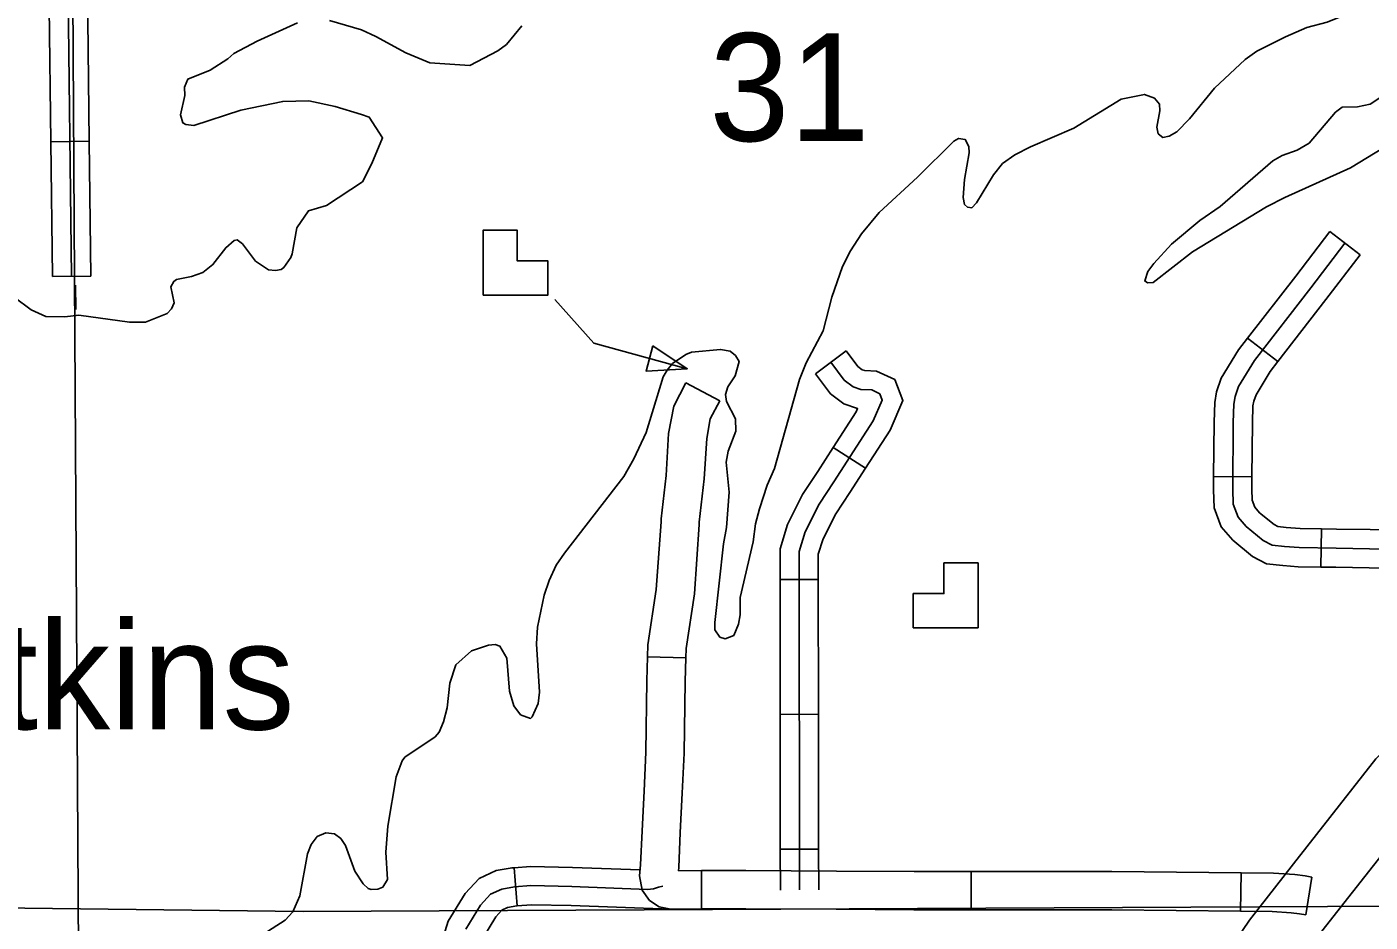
# Model space of a CAD drawing. Extents: x 1374139 to 1377472, y 1168351 to 1170484.
# Drawn here: x 1376341.5 to 1376446.7, y 1168770.5 to 1168840.6 of the extents above; entities that cross this region are included whole.
import ezdxf

# ---------------------------------------------------------------- set-up
doc = ezdxf.new("R2010")
doc.units = 0
doc.layers.add('Default', color=7, linetype='Continuous')

msp = doc.modelspace()

# ---------------------------------------------------------------- linework, layer by layer
at = {"layer": 'Default'}
for p, q in [((1376345.62, 1168756.88), (1376343.68, 1169076.95)), ((1376346.38, 1168831.63), (1376343.38, 1168831.59)), ((1376443.54, 1168824.56), (1376445.93, 1168822.75)), ((1376346.51, 1168821.07), (1376343.51, 1168821.04)), ((1376437.11, 1168816.2), (1376439.48, 1168814.37)), ((1376403.27, 1168813.42), (1376405.68, 1168815.22)), ((1376395.77, 1168811.31), (1376393.12, 1168812.7)), ((1376404.66, 1168807.64), (1376407.18, 1168806.02)), ((1376434.45, 1168805.37), (1376437.45, 1168805.34)), ((1376391.17, 1168801.81), (1376391.17, 1168801.81)), ((1376442.85, 1168798.28), (1376442.89, 1168801.28)), ((1376400.49, 1168797.3), (1376403.49, 1168797.31)), ((1376390.12, 1168791.26), (1376393.12, 1168791.17)), ((1376400.5, 1168786.74), (1376403.5, 1168786.75)), ((1376400.51, 1168776.18), (1376403.51, 1168776.19)), ((1376379.9, 1168771.74), (1376379.67, 1168774.73)), ((1376394.33, 1168774.5), (1376394.34, 1168771.5)), ((1376404.91, 1168774.47), (1376404.91, 1168774.47)), ((1376415.46, 1168771.44), (1376415.46, 1168774.44)), ((1376436.56, 1168771.32), (1376436.6, 1168774.32)), ((1376442.15, 1168774), (1376441.66, 1168771.04)), ((1376294.88, 1168772.08), (1376363.14, 1168771.31)), ((1376373.79, 1168771.36), (1376443.36, 1168771.69))]:
    msp.add_line(p, q, dxfattribs=at)
for points in [[(1376345.01, 1168821.05), (1376344.72, 1168845.13), (1376344.39, 1168860.08), (1376344.34, 1168882.14), (1376344.11, 1168898), (1376344.01, 1168911.84), (1376344.28, 1168916.81), (1376344.23, 1168929.5), (1376344.28, 1168940.01), (1376344.11, 1168956.62), (1376343.83, 1168980.12), (1376343.88, 1168983.74)], [(1376346.38, 1168831.63), (1376346.24, 1168843.59)], [(1376343.38, 1168831.59), (1376343.25, 1168842.15)], [(1376380.28, 1168840.68), (1376379.07, 1168839.22), (1376378.38, 1168838.72), (1376376.2, 1168837.56), (1376373.07, 1168837.77), (1376371.19, 1168838.55), (1376368.83, 1168839.85), (1376367.72, 1168840.36), (1376365.2, 1168841.08)], [(1376440.08, 1168839.81), (1376441.75, 1168840.54), (1376443.34, 1168840.97), (1376444.19, 1168841.31), (1376446.1, 1168841.75), (1376447.83, 1168841.92)], [(1376362.71, 1168840.91), (1376359.53, 1168839.47), (1376357.7, 1168838.5), (1376357.25, 1168838.1), (1376355.86, 1168837.2), (1376354.12, 1168836.51), (1376353.84, 1168835.88), (1376353.88, 1168835.22), (1376353.54, 1168833.71), (1376353.72, 1168833.07), (1376353.96, 1168832.94), (1376354.58, 1168832.88), (1376358.25, 1168834.07), (1376361.54, 1168834.76), (1376363.58, 1168834.8), (1376365.65, 1168834.36), (1376367.71, 1168833.74), (1376368.32, 1168833.51), (1376369.36, 1168831.9), (1376368.51, 1168829.88)], [(1376396.97, 1168813.26), (1376396.39, 1168812.4), (1376396.21, 1168811.79), (1376396.29, 1168811.25), (1376396.99, 1168809.89), (1376397.03, 1168808.93), (1376396.44, 1168807.37), (1376396.26, 1168806.5), (1376396.51, 1168804.14), (1376396.29, 1168801.39), (1376396.07, 1168800.1), (1376395.39, 1168793.95), (1376395.38, 1168793.37), (1376395.78, 1168792.8), (1376396.2, 1168792.65), (1376396.86, 1168792.91), (1376397.25, 1168793.81), (1376397.37, 1168794.55), (1376397.37, 1168795.89), (1376398.38, 1168800.25), (1376398.58, 1168801.66), (1376398.87, 1168802.85), (1376399.47, 1168804.69), (1376400.06, 1168805.99), (1376402.01, 1168812.98), (1376402.54, 1168814.28), (1376403.88, 1168816.79), (1376404.55, 1168819.41), (1376405.38, 1168821.82), (1376406, 1168823.06), (1376406.88, 1168824.37), (1376408.25, 1168826.05), (1376411.25, 1168828.83), (1376414.11, 1168831.65), (1376414.48, 1168831.85), (1376415, 1168831.76), (1376415.28, 1168831.23), (1376415.31, 1168830.73), (1376414.95, 1168828.63), (1376414.83, 1168827.23), (1376414.95, 1168826.67), (1376415.18, 1168826.48), (1376415.5, 1168826.42), (1376415.89, 1168826.82), (1376417.22, 1168829), (1376417.92, 1168829.9), (1376418.88, 1168830.57), (1376420.12, 1168831.21), (1376423.49, 1168832.65), (1376427.22, 1168834.92), (1376429.03, 1168835.3), (1376429.82, 1168835), (1376430.21, 1168834.53), (1376430.25, 1168834.01), (1376429.99, 1168832.74), (1376430.1, 1168832.22), (1376430.47, 1168831.93), (1376430.97, 1168832.03), (1376431.58, 1168832.37), (1376432.55, 1168833.38), (1376434.52, 1168835.8), (1376436.91, 1168838.05), (1376437.83, 1168838.7), (1376440.08, 1168839.81)], [(1376447.63, 1168835.14), (1376446.71, 1168834.53), (1376445.73, 1168834.34), (1376444.53, 1168834.31), (1376443.99, 1168833.91), (1376441.94, 1168831.49), (1376440.99, 1168830.94), (1376439.83, 1168830.52), (1376439.1, 1168830.1), (1376434.96, 1168826.53), (1376433.36, 1168825.42), (1376431.15, 1168823.58), (1376429.76, 1168822.07), (1376429.29, 1168821.44), (1376429.06, 1168820.69), (1376429.28, 1168820.54), (1376429.72, 1168820.57), (1376432.79, 1168822.98), (1376438.58, 1168826.5), (1376440.02, 1168827.24), (1376445.17, 1168829.56), (1376449.63, 1168832.27)], [(1376343.51, 1168821.04), (1376343.38, 1168831.59)], [(1376346.51, 1168821.07), (1376346.38, 1168831.63)], [(1376368.51, 1168829.88), (1376367.78, 1168828.45), (1376364.98, 1168826.59), (1376363.55, 1168826.19), (1376362.65, 1168824.86), (1376362.29, 1168822.82), (1376362.18, 1168822.52), (1376361.64, 1168821.74)], [(1376443.54, 1168824.56), (1376440.88, 1168821.07), (1376437.11, 1168816.2)], [(1376361.64, 1168821.74), (1376361.41, 1168821.59), (1376360.97, 1168821.52), (1376360.43, 1168821.57), (1376359.41, 1168822.24), (1376358.39, 1168823.61), (1376357.98, 1168823.92), (1376357.74, 1168823.87), (1376357.08, 1168823.29), (1376356.08, 1168821.98), (1376355.28, 1168821.35), (1376354.39, 1168821.05), (1376353.21, 1168820.81), (1376353, 1168820.65), (1376352.79, 1168820.24), (1376353.03, 1168818.98), (1376352.82, 1168818.52), (1376352.49, 1168818.15), (1376350.79, 1168817.46), (1376349.55, 1168817.46), (1376345.56, 1168818), (1376344.48, 1168817.89), (1376343, 1168817.91), (1376341.85, 1168818.42), (1376340.52, 1168819.42)], [(1376435.18, 1168767.53), (1376437.25, 1168770.63), (1376440.7, 1168775.04), (1376447.16, 1168783.25), (1376448.58, 1168784.7), (1376451.78, 1168787.22), (1376458.63, 1168792.28), (1376460.84, 1168794.17), (1376482.46, 1168818.87), (1376485.19, 1168821.93), (1376486.78, 1168823.16)], [(1376444.73, 1168823.65), (1376442.06, 1168820.16), (1376437.65, 1168814.45), (1376436.41, 1168812.42), (1376436.13, 1168811.64), (1376436.04, 1168811.04), (1376435.99, 1168809.61), (1376435.95, 1168804.37), (1376435.99, 1168803.21), (1376436.36, 1168802.2), (1376437, 1168801.47), (1376438.34, 1168800.36), (1376439.03, 1168799.99), (1376439.99, 1168799.9), (1376441.14, 1168799.81), (1376444.04, 1168799.76), (1376446.67, 1168799.72), (1376450.72, 1168799.58), (1376461.25, 1168799.58), (1376466.64, 1168799.62), (1376467.1, 1168799.53), (1376467.74, 1168799.21), (1376468.27, 1168798.87)], [(1376445.93, 1168822.75), (1376443.25, 1168819.24), (1376439.48, 1168814.37)], [(1376345.32, 1168820.35), (1376345.33, 1168818.46)], [(1376393.22, 1168813.81), (1376385.92, 1168815.81), (1376382.86, 1168819.23)], [(1376489.84, 1168819.21), (1376488.61, 1168818.25), (1376486.2, 1168815.56), (1376464.37, 1168790.61), (1376461.74, 1168788.36), (1376454.81, 1168783.24), (1376451.93, 1168780.97), (1376450.93, 1168779.95), (1376444.64, 1168771.95), (1376441.31, 1168767.69)], [(1376437.11, 1168816.2), (1376436.41, 1168815.3), (1376435.04, 1168813.07), (1376434.67, 1168812.01), (1376434.54, 1168811.18), (1376434.49, 1168809.64), (1376434.45, 1168805.37)], [(1376359.05, 1168768.9), (1376361.74, 1168770.62), (1376362.34, 1168771.28), (1376362.89, 1168772.52), (1376363.47, 1168775.82), (1376363.77, 1168776.55), (1376364.25, 1168777.17), (1376364.92, 1168777.45), (1376365.6, 1168777.37), (1376366.09, 1168777.02), (1376366.47, 1168776.47), (1376367.19, 1168774.47), (1376367.84, 1168773.47), (1376368.23, 1168773.1), (1376368.47, 1168773.02), (1376368.99, 1168773.04), (1376369.38, 1168773.21), (1376369.74, 1168773.8), (1376369.62, 1168775.94), (1376369.78, 1168777.99), (1376370.43, 1168781.84), (1376370.89, 1168783.11), (1376371.11, 1168783.38), (1376373.48, 1168784.97), (1376373.79, 1168785.34), (1376374.12, 1168786.15), (1376374.41, 1168787.25), (1376374.62, 1168789.18), (1376375.11, 1168790.63), (1376376.32, 1168791.71), (1376377.65, 1168792.15), (1376378.17, 1168792.22), (1376378.55, 1168792.08), (1376379.1, 1168791.15), (1376379.29, 1168788.55), (1376379.65, 1168787.42), (1376380.17, 1168786.71), (1376380.95, 1168786.43), (1376381.09, 1168786.54), (1376381.56, 1168787.59), (1376381.65, 1168788.48), (1376381.42, 1168792.26), (1376381.49, 1168793.58), (1376382.03, 1168796.07), (1376382.4, 1168797.24), (1376382.95, 1168798.42), (1376383.6, 1168799.36), (1376388.26, 1168805.37), (1376389.04, 1168806.77), (1376390, 1168808.82), (1376391.35, 1168813.17), (1376391.66, 1168813.7), (1376392.06, 1168814.22), (1376393.1, 1168814.93), (1376393.56, 1168815.12), (1376395.83, 1168815.33), (1376396.59, 1168815.19), (1376397, 1168814.84), (1376397.3, 1168814.39), (1376396.97, 1168813.26)], [(1376405.68, 1168815.22), (1376406.59, 1168814), (1376406.92, 1168813.74), (1376407.12, 1168813.67), (1376408.04, 1168813.63), (1376409.47, 1168812.96), (1376410.12, 1168811.33), (1376409.11, 1168809.01), (1376407.18, 1168806.02)], [(1376404.47, 1168814.32), (1376405.51, 1168812.93), (1376406.21, 1168812.4), (1376406.83, 1168812.18), (1376407.67, 1168812.15), (1376408.3, 1168811.85), (1376408.5, 1168811.36), (1376407.78, 1168809.73), (1376404.7, 1168804.95), (1376403.56, 1168803.21), (1376402.46, 1168801.05), (1376401.99, 1168799.5), (1376402.02, 1168772.99)], [(1376439.48, 1168814.37), (1376438.88, 1168813.59), (1376437.77, 1168811.77), (1376437.59, 1168811.27), (1376437.53, 1168810.9), (1376437.49, 1168809.58), (1376437.45, 1168805.34)], [(1376393.12, 1168812.7), (1376392.17, 1168810.89), (1376391.76, 1168808.73), (1376391.57, 1168805.44), (1376391.18, 1168802.07), (1376391.17, 1168801.81)], [(1376403.27, 1168813.42), (1376404.44, 1168811.85), (1376405.49, 1168811.07), (1376406.55, 1168810.69), (1376406.57, 1168810.69), (1376406.46, 1168810.44), (1376404.66, 1168807.64)], [(1376394.16, 1168801.61), (1376394.17, 1168801.8), (1376394.56, 1168805.19), (1376394.75, 1168808.36), (1376395.03, 1168809.89), (1376395.77, 1168811.31)], [(1376404.66, 1168807.64), (1376403.45, 1168805.77), (1376402.26, 1168803.96), (1376401.07, 1168801.61), (1376400.49, 1168799.72), (1376400.49, 1168797.3)], [(1376407.18, 1168806.02), (1376405.96, 1168804.13), (1376404.86, 1168802.45), (1376403.86, 1168800.48), (1376403.49, 1168799.28), (1376403.49, 1168797.31)], [(1376434.45, 1168805.37), (1376434.44, 1168804.34), (1376434.5, 1168802.92), (1376435.05, 1168801.43), (1376435.95, 1168800.39), (1376437.5, 1168799.11), (1376438.59, 1168798.53), (1376439.86, 1168798.41), (1376441.07, 1168798.31), (1376442.85, 1168798.28)], [(1376437.45, 1168805.34), (1376437.45, 1168804.39), (1376437.48, 1168803.51), (1376437.67, 1168802.98), (1376438.05, 1168802.54), (1376439.18, 1168801.61), (1376439.47, 1168801.46), (1376440.13, 1168801.39), (1376441.22, 1168801.31), (1376442.89, 1168801.28)], [(1376391.17, 1168801.81), (1376390.8, 1168796.52), (1376390.14, 1168792.18), (1376390.12, 1168791.26)], [(1376393.12, 1168791.17), (1376393.14, 1168791.91), (1376393.79, 1168796.19), (1376394.16, 1168801.61)], [(1376442.89, 1168801.28), (1376444.07, 1168801.26), (1376446.7, 1168801.22), (1376450.74, 1168801.08), (1376453.43, 1168801.08)], [(1376442.85, 1168798.28), (1376444.02, 1168798.26), (1376446.63, 1168798.22), (1376450.69, 1168798.08), (1376453.43, 1168798.08)], [(1376400.49, 1168797.3), (1376400.5, 1168786.74)], [(1376403.49, 1168797.31), (1376403.5, 1168786.75)], [(1376390.12, 1168791.26), (1376390.06, 1168789.38), (1376389.99, 1168783.79), (1376389.84, 1168780.73)], [(1376393.12, 1168791.17), (1376393.06, 1168789.32), (1376392.99, 1168783.69), (1376392.83, 1168780.58)], [(1376400.5, 1168786.74), (1376400.51, 1168776.18)], [(1376403.5, 1168786.75), (1376403.51, 1168776.19)], [(1376389.84, 1168780.73), (1376389.68, 1168777.62), (1376389.57, 1168774.95), (1376389.48, 1168774.08), (1376389.68, 1168772.97), (1376390.28, 1168772.17), (1376391.03, 1168771.67), (1376391.95, 1168771.49), (1376394.34, 1168771.5)], [(1376392.83, 1168780.58), (1376392.68, 1168777.48), (1376392.56, 1168774.74), (1376392.54, 1168774.49), (1376394.33, 1168774.5)], [(1376400.51, 1168776.18), (1376400.52, 1168772.98)], [(1376403.51, 1168776.19), (1376403.52, 1168772.99)], [(1376373.77, 1168764.33), (1376373.65, 1168764.62), (1376373.58, 1168766.33), (1376373.76, 1168768.18), (1376374.51, 1168770.54), (1376375.82, 1168772.71), (1376376.92, 1168773.88), (1376378.25, 1168774.5), (1376379.51, 1168774.72), (1376379.67, 1168774.73)], [(1376379.67, 1168774.73), (1376380.94, 1168774.83), (1376384.23, 1168774.75), (1376389.53, 1168774.57)], [(1376404.91, 1168774.47), (1376397.8, 1168774.51), (1376394.33, 1168774.5)], [(1376415.46, 1168774.44), (1376410.99, 1168774.44), (1376404.91, 1168774.47)], [(1376415.46, 1168774.44), (1376426.02, 1168774.44)], [(1376426.02, 1168774.44), (1376426.49, 1168774.44), (1376436.6, 1168774.32)], [(1376436.6, 1168774.32), (1376439.13, 1168774.29), (1376440.8, 1168774.19), (1376441.62, 1168774.09), (1376442.15, 1168774)], [(1376375.88, 1168769.91), (1376377.02, 1168771.8), (1376377.82, 1168772.65), (1376378.7, 1168773.06), (1376379.69, 1168773.23), (1376380.98, 1168773.33), (1376384.19, 1168773.25), (1376390.1, 1168773.03), (1376390.57, 1168773.08), (1376390.97, 1168773.2), (1376391.32, 1168773.28)], [(1376376.63, 1168765.27), (1376376.59, 1168766.24), (1376376.71, 1168767.58), (1376377.26, 1168769.29), (1376378.22, 1168770.89), (1376378.71, 1168771.41), (1376379.15, 1168771.61), (1376379.88, 1168771.74), (1376379.9, 1168771.74)], [(1376379.9, 1168771.74), (1376381.02, 1168771.83), (1376384.14, 1168771.76), (1376391.95, 1168771.49)], [(1376443.36, 1168771.69), (1376455.94, 1168771.75), (1376456.77, 1168771.75)], [(1376363.14, 1168771.31), (1376373.79, 1168771.36)], [(1376394.34, 1168771.5), (1376397.8, 1168771.51), (1376404.89, 1168771.47)], [(1376404.89, 1168771.47), (1376410.98, 1168771.44), (1376415.46, 1168771.44)], [(1376415.46, 1168771.44), (1376426.02, 1168771.44)], [(1376426.02, 1168771.44), (1376426.47, 1168771.44), (1376436.56, 1168771.32)], [(1376441.66, 1168771.04), (1376441.17, 1168771.12), (1376440.52, 1168771.2), (1376439.03, 1168771.29), (1376436.56, 1168771.32)]]:
    msp.add_lwpolyline(points, dxfattribs=at)
for points in [[(1376377.23, 1168819.58), (1376382.31, 1168819.58), (1376382.31, 1168822.26), (1376379.91, 1168822.26), (1376379.91, 1168824.66), (1376377.23, 1168824.66)], [(1376390.54, 1168815.6), (1376390, 1168813.63), (1376393.22, 1168813.81)], [(1376416.01, 1168793.53), (1376416, 1168798.61), (1376413.32, 1168798.61), (1376413.32, 1168796.2), (1376410.92, 1168796.2), (1376410.93, 1168793.52)]]:
    msp.add_lwpolyline(points, close=True, dxfattribs=at)

# ---------------------------------------------------------------- texts
for s, p in [('31', (1376394.95, 1168831.65)), ('Atkins', (1376331.71, 1168785.56))]:
    msp.add_text(s, height=8.448, dxfattribs=at).set_placement(p)

doc.saveas('drawing.dxf')
